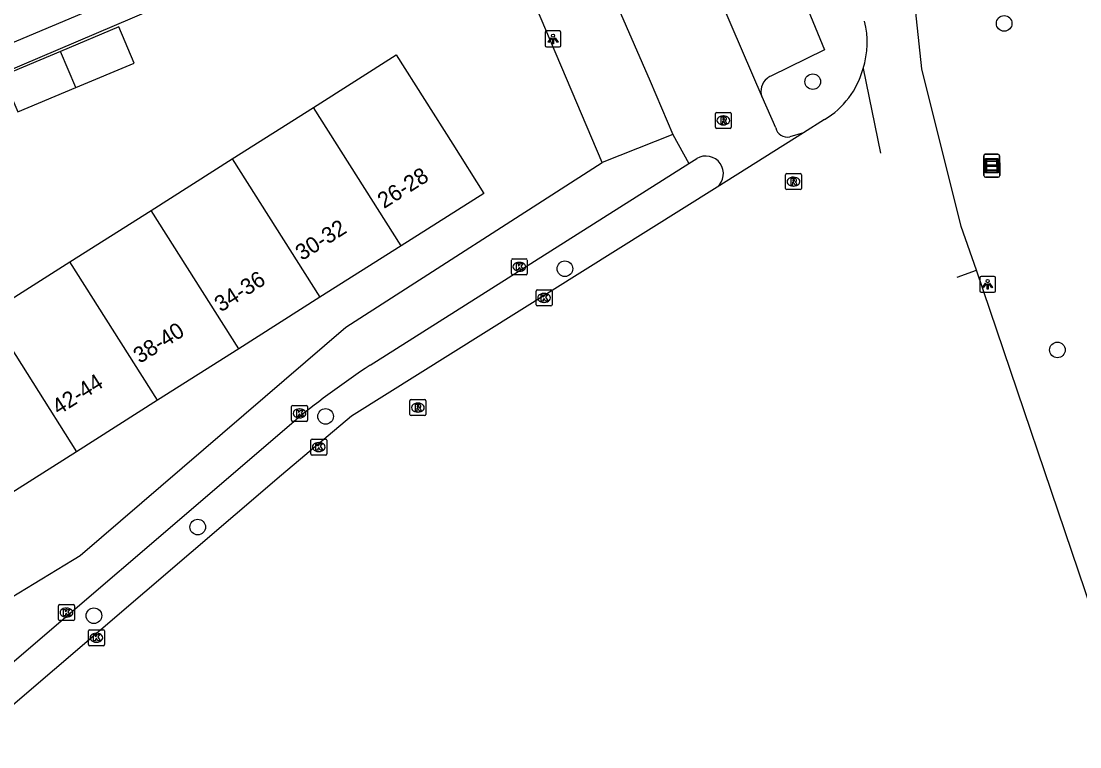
# Model space of a CAD drawing. Extents: x 157767 to 159171, y 387842 to 389425.
# Drawn here: x 159009.6 to 159076, y 388133.5 to 388179 of the extents above; entities that cross this region are included whole.
import ezdxf

# ---------------------------------------------------------------- set-up
doc = ezdxf.new("R2010")
doc.units = 0
for name, color, linetype in [('IMGEO_Boom', 7, 'Continuous'), ('IMGEO_Fietspad_gesloten', 7, 'Continuous'), ('IMGEO_Kolk', 7, 'Continuous'), ('IMGEO_Lichtpunt', 7, 'Continuous'), ('IMGEO_Pand', 7, 'Continuous'), ('IMGEO_Pand_nummerreeks', 7, 'Continuous'), ('IMGEO_Parkeervlak_open', 7, 'Continuous'), ('IMGEO_Rioolput', 7, 'Continuous'), ('IMGEO_Verklikker', 7, 'Continuous'), ('IMGEO_Voetpad_open', 7, 'Continuous')]:
    doc.layers.add(name, color=color, linetype=linetype)

msp = doc.modelspace()

# ---------------------------------------------------------------- linework, layer by layer
at = {"layer": 'IMGEO_Boom'}
for centre in [(159071.247, 388178.832), (159059.248, 388175.183), (159043.709, 388163.459), (159074.582, 388158.368), (159028.71, 388154.203), (159020.695, 388147.266), (159014.184, 388141.709)]:
    msp.add_circle(centre, 0.489, dxfattribs=at)
at = {"layer": 'IMGEO_Fietspad_gesloten'}
for points in [[(159069.512, 388163.36), (159068.547, 388166.109), (159066.092, 388175.992), (159065.31, 388183.262), (159065.263, 388183.485)], [(159062.402, 388176.004), (159063.491, 388170.696)], [(159059.992, 388172.812), (159058.675, 388171.983)], [(159058.675, 388171.983), (159053.249, 388168.568)], [(159053.249, 388168.568), (159030.332, 388154.206), (159025.936, 388150.51), (159006.031, 388133.49)], [(159068.291, 388162.936), (159069.512, 388163.36)], [(159076.76, 388141.964), (159069.512, 388163.36)]]:
    msp.add_lwpolyline(points, dxfattribs=at)
for centre, radius, start, end in [((159057.196, 388177.656), 5.462, 342.39771, 13.97792), ((159057.219, 388177.411), 5.371, 301.08594, 344.80753)]:
    msp.add_arc(centre, radius, start, end, dxfattribs=at)
at = {"layer": 'IMGEO_Kolk'}
for p, q in [((159040.353, 388163.153), (159040.353, 388164.005)), ((159040.428, 388164.079), (159041.28, 388164.079)), ((159040.841, 388163.859), (159040.866, 388163.859)), ((159041.354, 388164.005), (159041.354, 388163.153)), ((159041.28, 388163.079), (159040.428, 388163.079)), ((159040.864, 388163.299), (159040.839, 388163.299)), ((159041.981, 388162.129), (159042.833, 388162.129)), ((159041.906, 388161.203), (159041.906, 388162.055)), ((159042.394, 388161.909), (159042.419, 388161.909)), ((159042.907, 388162.055), (159042.907, 388161.203)), ((159042.833, 388161.129), (159041.981, 388161.129)), ((159042.417, 388161.349), (159042.392, 388161.349)), ((159026.575, 388153.965), (159026.575, 388154.817)), ((159026.65, 388154.891), (159027.502, 388154.891)), ((159027.576, 388154.817), (159027.576, 388153.965)), ((159027.063, 388154.671), (159027.088, 388154.671)), ((159027.502, 388153.891), (159026.65, 388153.891)), ((159027.086, 388154.111), (159027.061, 388154.111)), ((159027.782, 388151.853), (159027.782, 388152.705)), ((159027.857, 388152.779), (159028.709, 388152.779)), ((159028.27, 388152.559), (159028.295, 388152.559)), ((159028.783, 388152.705), (159028.783, 388151.853)), ((159028.709, 388151.779), (159027.857, 388151.779)), ((159028.293, 388151.999), (159028.268, 388151.999)), ((159011.965, 388141.481), (159011.965, 388142.333)), ((159012.04, 388142.407), (159012.892, 388142.407)), ((159012.966, 388142.333), (159012.966, 388141.481)), ((159012.476, 388141.627), (159012.451, 388141.627)), ((159012.453, 388142.187), (159012.478, 388142.187)), ((159012.892, 388141.407), (159012.04, 388141.407)), ((159013.841, 388139.902), (159013.841, 388140.754)), ((159013.916, 388140.828), (159014.768, 388140.828)), ((159014.329, 388140.608), (159014.354, 388140.608)), ((159014.842, 388140.754), (159014.842, 388139.902)), ((159014.768, 388139.828), (159013.916, 388139.828)), ((159014.352, 388140.048), (159014.327, 388140.048))]:
    msp.add_line(p, q, dxfattribs=at)
for points in [[(159040.353, 388163.153), (159040.353, 388164.005)], [(159040.428, 388164.079), (159041.28, 388164.079)], [(159040.674, 388163.779), (159040.797, 388163.779), (159040.797, 388163.628), (159040.927, 388163.779), (159041.091, 388163.779), (159040.945, 388163.628), (159041.098, 388163.379), (159040.946, 388163.379), (159040.861, 388163.543), (159040.797, 388163.476), (159040.797, 388163.379), (159040.674, 388163.379), (159040.674, 388163.779)], [(159041.354, 388164.005), (159041.354, 388163.153)], [(159041.28, 388163.079), (159040.428, 388163.079)], [(159041.981, 388162.129), (159042.833, 388162.129)], [(159041.906, 388161.203), (159041.906, 388162.055)], [(159042.227, 388161.829), (159042.35, 388161.829), (159042.35, 388161.678), (159042.48, 388161.829), (159042.644, 388161.829), (159042.498, 388161.678), (159042.651, 388161.429), (159042.499, 388161.429), (159042.414, 388161.593), (159042.35, 388161.526), (159042.35, 388161.429), (159042.227, 388161.429), (159042.227, 388161.829)], [(159042.907, 388162.055), (159042.907, 388161.203)], [(159042.833, 388161.129), (159041.981, 388161.129)], [(159026.575, 388153.965), (159026.575, 388154.817)], [(159026.65, 388154.891), (159027.502, 388154.891)], [(159027.576, 388154.817), (159027.576, 388153.965)], [(159026.896, 388154.591), (159027.019, 388154.591), (159027.019, 388154.44), (159027.149, 388154.591), (159027.313, 388154.591), (159027.167, 388154.44), (159027.32, 388154.191), (159027.168, 388154.191), (159027.083, 388154.355), (159027.019, 388154.288), (159027.019, 388154.191), (159026.896, 388154.191), (159026.896, 388154.591)], [(159027.502, 388153.891), (159026.65, 388153.891)], [(159027.782, 388151.853), (159027.782, 388152.705)], [(159027.857, 388152.779), (159028.709, 388152.779)], [(159028.103, 388152.479), (159028.226, 388152.479), (159028.226, 388152.328), (159028.356, 388152.479), (159028.52, 388152.479), (159028.374, 388152.328), (159028.527, 388152.079), (159028.375, 388152.079), (159028.29, 388152.243), (159028.226, 388152.176), (159028.226, 388152.079), (159028.103, 388152.079), (159028.103, 388152.479)], [(159028.783, 388152.705), (159028.783, 388151.853)], [(159028.709, 388151.779), (159027.857, 388151.779)], [(159011.965, 388141.481), (159011.965, 388142.333)], [(159012.04, 388142.407), (159012.892, 388142.407)], [(159012.966, 388142.333), (159012.966, 388141.481)], [(159012.286, 388142.107), (159012.409, 388142.107), (159012.409, 388141.956), (159012.539, 388142.107), (159012.703, 388142.107), (159012.557, 388141.956), (159012.71, 388141.707), (159012.558, 388141.707), (159012.473, 388141.871), (159012.409, 388141.804), (159012.409, 388141.707), (159012.286, 388141.707), (159012.286, 388142.107)], [(159012.892, 388141.407), (159012.04, 388141.407)], [(159013.841, 388139.902), (159013.841, 388140.754)], [(159013.916, 388140.828), (159014.768, 388140.828)], [(159014.162, 388140.528), (159014.285, 388140.528), (159014.285, 388140.377), (159014.415, 388140.528), (159014.579, 388140.528), (159014.433, 388140.377), (159014.586, 388140.128), (159014.434, 388140.128), (159014.349, 388140.292), (159014.285, 388140.225), (159014.285, 388140.128), (159014.162, 388140.128), (159014.162, 388140.528)], [(159014.842, 388140.754), (159014.842, 388139.902)], [(159014.768, 388139.828), (159013.916, 388139.828)]]:
    msp.add_lwpolyline(points, dxfattribs=at)
for centre, start, end in [((159040.43, 388164.003), 91.55205, 178.44795), ((159040.43, 388164.003), 91.55205, 178.44795), ((159041.278, 388164.003), 1.55205, 88.44795), ((159041.278, 388164.003), 1.55205, 88.44795), ((159040.43, 388163.155), 181.55205, 268.44795), ((159040.43, 388163.155), 181.55205, 268.44795), ((159041.278, 388163.155), 271.55205, 358.44795), ((159041.278, 388163.155), 271.55205, 358.44795), ((159041.983, 388162.053), 91.55205, 178.44795), ((159041.983, 388162.053), 91.55205, 178.44795), ((159042.831, 388162.053), 1.55205, 88.44795), ((159042.831, 388162.053), 1.55205, 88.44795), ((159041.983, 388161.205), 181.55205, 268.44795), ((159041.983, 388161.205), 181.55205, 268.44795), ((159042.831, 388161.205), 271.55205, 358.44795), ((159042.831, 388161.205), 271.55205, 358.44795), ((159026.652, 388154.815), 91.55205, 178.44795), ((159026.652, 388154.815), 91.55205, 178.44795), ((159027.5, 388154.815), 1.55205, 88.44795), ((159027.5, 388154.815), 1.55205, 88.44795), ((159026.652, 388153.967), 181.55205, 268.44795), ((159026.652, 388153.967), 181.55205, 268.44795), ((159027.5, 388153.967), 271.55205, 358.44795), ((159027.5, 388153.967), 271.55205, 358.44795), ((159027.859, 388152.703), 91.55205, 178.44795), ((159027.859, 388152.703), 91.55205, 178.44795), ((159028.707, 388152.703), 1.55205, 88.44795), ((159028.707, 388152.703), 1.55205, 88.44795), ((159027.859, 388151.855), 181.55205, 268.44795), ((159027.859, 388151.855), 181.55205, 268.44795), ((159028.707, 388151.855), 271.55205, 358.44795), ((159028.707, 388151.855), 271.55205, 358.44795), ((159012.042, 388142.331), 91.55205, 178.44795), ((159012.042, 388142.331), 91.55205, 178.44795), ((159012.89, 388142.331), 1.55205, 88.44795), ((159012.89, 388142.331), 1.55205, 88.44795), ((159012.042, 388141.483), 181.55205, 268.44795), ((159012.042, 388141.483), 181.55205, 268.44795), ((159012.89, 388141.483), 271.55205, 358.44795), ((159012.89, 388141.483), 271.55205, 358.44795), ((159013.918, 388140.752), 91.55205, 178.44795), ((159013.918, 388140.752), 91.55205, 178.44795), ((159014.766, 388140.752), 1.55205, 88.44795), ((159014.766, 388140.752), 1.55205, 88.44795), ((159013.918, 388139.904), 181.55205, 268.44795), ((159013.918, 388139.904), 181.55205, 268.44795), ((159014.766, 388139.904), 271.55205, 358.44795), ((159014.766, 388139.904), 271.55205, 358.44795)]:
    msp.add_arc(centre, 0.0765, start, end, dxfattribs=at)
for centre, major_axis, ratio, start_param, end_param in [((159040.84, 388163.579), (-0.387, 0.002), 0.722429, 4.712389, 7.853982), ((159040.865, 388163.579), (-0.39, 0.002), 0.717154, 1.570796, 4.712389), ((159042.393, 388161.629), (-0.387, 0.002), 0.722429, 4.712389, 7.853982), ((159042.418, 388161.629), (-0.39, 0.002), 0.717154, 1.570796, 4.712389), ((159027.062, 388154.391), (-0.387, 0.002), 0.722429, 4.712389, 7.853982), ((159027.087, 388154.391), (-0.39, 0.002), 0.717154, 1.570796, 4.712389), ((159028.269, 388152.279), (-0.387, 0.002), 0.722429, 4.712389, 7.853982), ((159028.294, 388152.279), (-0.39, 0.002), 0.717154, 1.570796, 4.712389), ((159012.452, 388141.907), (-0.387, 0.002), 0.722429, 4.712389, 7.853982), ((159012.477, 388141.907), (-0.39, 0.002), 0.717154, 1.570796, 4.712389), ((159014.328, 388140.328), (-0.387, 0.002), 0.722429, 4.712389, 7.853982), ((159014.353, 388140.328), (-0.39, 0.002), 0.717154, 1.570796, 4.712389)]:
    msp.add_ellipse(centre, major_axis=major_axis, ratio=ratio, start_param=start_param, end_param=end_param, dxfattribs=at)
at = {"layer": 'IMGEO_Lichtpunt'}
for p, q in [((159042.468, 388178.267), (159042.468, 388177.46)), ((159042.468, 388178.267), (159042.468, 388177.46)), ((159043.37, 388178.362), (159042.562, 388178.362)), ((159043.37, 388178.362), (159042.562, 388178.362)), ((159043.464, 388177.46), (159043.464, 388178.267)), ((159043.464, 388177.46), (159043.464, 388178.267)), ((159042.562, 388177.366), (159043.37, 388177.366)), ((159042.562, 388177.366), (159043.37, 388177.366)), ((159069.711, 388162.884), (159069.711, 388162.077)), ((159069.711, 388162.884), (159069.711, 388162.077)), ((159070.613, 388162.979), (159069.805, 388162.979)), ((159070.613, 388162.979), (159069.805, 388162.979)), ((159070.707, 388162.077), (159070.707, 388162.884)), ((159070.707, 388162.077), (159070.707, 388162.884)), ((159069.805, 388161.983), (159070.613, 388161.983)), ((159069.805, 388161.983), (159070.613, 388161.983))]:
    msp.add_line(p, q, dxfattribs=at)
for points in [[(159042.842, 388177.931), (159042.881, 388177.903), (159042.693, 388177.641), (159042.655, 388177.668), (159042.842, 388177.931)], [(159042.944, 388177.883), (159042.991, 388177.883), (159042.991, 388177.561), (159042.944, 388177.561), (159042.944, 388177.883)], [(159043.054, 388177.903), (159043.092, 388177.93), (159043.279, 388177.668), (159043.24, 388177.64), (159043.054, 388177.903)], [(159070.085, 388162.548), (159070.124, 388162.52), (159069.936, 388162.258), (159069.898, 388162.285), (159070.085, 388162.548)], [(159070.187, 388162.5), (159070.234, 388162.5), (159070.234, 388162.178), (159070.187, 388162.178), (159070.187, 388162.5)], [(159070.297, 388162.52), (159070.335, 388162.547), (159070.522, 388162.285), (159070.483, 388162.257), (159070.297, 388162.52)]]:
    msp.add_lwpolyline(points, dxfattribs=at)
for centre in [(159042.967, 388178.065), (159070.21, 388162.682)]:
    msp.add_circle(centre, 0.0994, dxfattribs=at)
for centre, start, end in [((159042.562, 388178.267), 90, 180), ((159042.562, 388178.267), 90, 180), ((159043.37, 388178.267), 0, 90), ((159043.37, 388178.267), 0, 90), ((159042.562, 388177.46), 180, 270), ((159042.562, 388177.46), 180, 270), ((159043.37, 388177.46), 270, 0), ((159043.37, 388177.46), 270, 360), ((159069.805, 388162.884), 90, 180), ((159069.805, 388162.884), 90, 180), ((159070.613, 388162.884), 0, 90), ((159070.613, 388162.884), 0, 90), ((159069.805, 388162.077), 180, 270), ((159069.805, 388162.077), 180, 270), ((159070.613, 388162.077), 270, 0), ((159070.613, 388162.077), 270, 360)]:
    msp.add_arc(centre, 0.0946, start, end, dxfattribs=at)
at = {"layer": 'IMGEO_Pand'}
for points in [[(159013.048, 388174.811), (159016.703, 388176.35), (159015.748, 388178.617), (159012.093, 388177.078)], [(159012.093, 388177.078), (159008.463, 388175.549), (159009.418, 388173.282), (159013.048, 388174.811)], [(159013.048, 388174.811), (159012.093, 388177.078)], [(159027.941, 388173.567), (159033.13, 388176.857), (159036.678, 388171.261), (159038.631, 388168.181), (159033.442, 388164.891)], [(159022.853, 388170.341), (159027.941, 388173.567)], [(159033.442, 388164.891), (159027.941, 388173.567)], [(159017.766, 388167.116), (159022.853, 388170.341)], [(159022.853, 388170.341), (159028.354, 388161.665)], [(159012.68, 388163.891), (159017.766, 388167.116)], [(159023.267, 388158.439), (159017.766, 388167.116)], [(159033.442, 388164.891), (159028.354, 388161.665)], [(159007.593, 388160.666), (159012.68, 388163.891)], [(159018.181, 388155.214), (159012.68, 388163.891)], [(159028.354, 388161.665), (159023.267, 388158.439)], [(159013.094, 388151.989), (159005.882, 388147.416), (159006.587, 388146.305), (159006.293, 388146.118), (159003.092, 388151.167), (159005.411, 388152.637), (159002.406, 388157.377), (159007.593, 388160.666)], [(159007.593, 388160.666), (159013.094, 388151.989)], [(159023.267, 388158.439), (159018.181, 388155.214)], [(159018.181, 388155.214), (159013.094, 388151.989)]]:
    msp.add_lwpolyline(points, dxfattribs=at)
at = {"layer": 'IMGEO_Parkeervlak_open'}
for points in [[(159051.915, 388193.021), (159053.228, 388193.587), (159059.987, 388177.189), (159056.626, 388175.536)], [(159046.036, 388170.11), (159038.69, 388187.454)]]:
    msp.add_lwpolyline(points, dxfattribs=at)
for centre, radius, start, end in [((159057.028, 388174.589), 1.029, 128.78374, 200.68105), ((159057.021, 388174.602), 1.014, 112.93094, 128.92692)]:
    msp.add_arc(centre, radius, start, end, dxfattribs=at)
at = {"layer": 'IMGEO_Rioolput'}
for p, q in [((159053.141, 388172.327), (159053.141, 388173.179)), ((159053.216, 388173.253), (159054.068, 388173.253)), ((159053.629, 388173.033), (159053.654, 388173.033)), ((159054.142, 388173.179), (159054.142, 388172.327)), ((159054.068, 388172.253), (159053.216, 388172.253)), ((159053.652, 388172.473), (159053.627, 388172.473)), ((159057.613, 388169.417), (159058.465, 388169.417)), ((159057.538, 388168.491), (159057.538, 388169.343)), ((159058.026, 388169.197), (159058.051, 388169.197)), ((159058.539, 388169.343), (159058.539, 388168.491)), ((159058.465, 388168.417), (159057.613, 388168.417)), ((159058.049, 388168.637), (159058.024, 388168.637)), ((159033.992, 388154.326), (159033.992, 388155.178)), ((159034.067, 388155.252), (159034.919, 388155.252)), ((159034.48, 388155.032), (159034.505, 388155.032)), ((159034.993, 388155.178), (159034.993, 388154.326)), ((159034.919, 388154.252), (159034.067, 388154.252)), ((159034.503, 388154.472), (159034.478, 388154.472))]:
    msp.add_line(p, q, dxfattribs=at)
for points in [[(159053.141, 388172.327), (159053.141, 388173.179)], [(159053.216, 388173.253), (159054.068, 388173.253)], [(159053.73, 388172.951), (159053.478, 388172.953), (159053.478, 388172.553)], [(159053.656, 388172.872), (159053.602, 388172.872), (159053.602, 388172.791)], [(159053.602, 388172.791), (159053.654, 388172.791)], [(159054.142, 388173.179), (159054.142, 388172.327)], [(159054.068, 388172.253), (159053.216, 388172.253)], [(159053.478, 388172.553), (159053.602, 388172.553), (159053.602, 388172.715), (159053.613, 388172.715)], [(159053.66, 388172.686), (159053.731, 388172.553), (159053.871, 388172.553), (159053.806, 388172.679)], [(159057.613, 388169.417), (159058.465, 388169.417)], [(159057.538, 388168.491), (159057.538, 388169.343)], [(159058.127, 388169.115), (159057.875, 388169.117), (159057.875, 388168.717)], [(159057.875, 388168.717), (159057.999, 388168.717), (159057.999, 388168.879), (159058.01, 388168.879)], [(159058.053, 388169.036), (159057.999, 388169.036), (159057.999, 388168.955)], [(159057.999, 388168.955), (159058.051, 388168.955)], [(159058.057, 388168.85), (159058.128, 388168.717), (159058.268, 388168.717), (159058.203, 388168.843)], [(159058.539, 388169.343), (159058.539, 388168.491)], [(159058.465, 388168.417), (159057.613, 388168.417)], [(159033.992, 388154.326), (159033.992, 388155.178)], [(159034.067, 388155.252), (159034.919, 388155.252)], [(159034.581, 388154.95), (159034.329, 388154.952), (159034.329, 388154.552)], [(159034.507, 388154.871), (159034.453, 388154.871), (159034.453, 388154.79)], [(159034.993, 388155.178), (159034.993, 388154.326)], [(159034.919, 388154.252), (159034.067, 388154.252)], [(159034.329, 388154.552), (159034.453, 388154.552), (159034.453, 388154.714), (159034.464, 388154.714)], [(159034.453, 388154.79), (159034.505, 388154.79)], [(159034.511, 388154.685), (159034.582, 388154.552), (159034.722, 388154.552), (159034.657, 388154.678)]]:
    msp.add_lwpolyline(points, dxfattribs=at)
for centre, radius, start, end in [((159053.218, 388173.177), 0.0765, 91.55205, 178.44795), ((159053.218, 388173.177), 0.0765, 91.55205, 178.44795), ((159053.638, 388172.98), 0.19, 274.7715, 282.96867), ((159053.662, 388172.776), 0.0964, 77.00612, 93.18647), ((159053.676, 388172.833), 0.0378, 276.66336, 79.67722), ((159053.729, 388172.841), 0.109, 350.36119, 89.41601), ((159053.727, 388172.841), 0.112, 277.58423, 350.98172), ((159054.066, 388173.177), 0.0765, 1.55205, 88.44795), ((159054.066, 388173.177), 0.0765, 1.55205, 88.44795), ((159053.218, 388172.329), 0.0765, 181.55205, 268.44795), ((159053.218, 388172.329), 0.0765, 181.55205, 268.44795), ((159053.612, 388172.662), 0.0533, 26.02933, 88.69889), ((159053.711, 388172.626), 0.108, 29.51342, 73.79051), ((159054.066, 388172.329), 0.0765, 271.55205, 358.44795), ((159054.066, 388172.329), 0.0765, 271.55205, 358.44795), ((159057.615, 388169.341), 0.0765, 91.55205, 178.44795), ((159057.615, 388169.341), 0.0765, 91.55205, 178.44795), ((159058.463, 388169.341), 0.0765, 1.55205, 88.44795), ((159058.463, 388169.341), 0.0765, 1.55205, 88.44795), ((159058.009, 388168.826), 0.0533, 26.02933, 88.69889), ((159058.035, 388169.144), 0.19, 274.7715, 282.96867), ((159058.059, 388168.94), 0.0964, 77.00612, 93.18647), ((159058.073, 388168.997), 0.0378, 276.66336, 79.67722), ((159058.126, 388169.005), 0.109, 350.36119, 89.41601), ((159058.124, 388169.005), 0.112, 277.58423, 350.98172), ((159058.108, 388168.79), 0.108, 29.51342, 73.79051), ((159057.615, 388168.493), 0.0765, 181.55205, 268.44795), ((159057.615, 388168.493), 0.0765, 181.55205, 268.44795), ((159058.463, 388168.493), 0.0765, 271.55205, 358.44795), ((159058.463, 388168.493), 0.0765, 271.55205, 358.44795), ((159034.069, 388155.176), 0.0765, 91.55205, 178.44795), ((159034.069, 388155.176), 0.0765, 91.55205, 178.44795), ((159034.513, 388154.775), 0.0964, 77.00612, 93.18647), ((159034.527, 388154.832), 0.0378, 276.66336, 79.67722), ((159034.58, 388154.84), 0.109, 350.36119, 89.41601), ((159034.578, 388154.84), 0.112, 277.58423, 350.98172), ((159034.917, 388155.176), 0.0765, 1.55205, 88.44795), ((159034.917, 388155.176), 0.0765, 1.55205, 88.44795), ((159034.069, 388154.328), 0.0765, 181.55205, 268.44795), ((159034.069, 388154.328), 0.0765, 181.55205, 268.44795), ((159034.463, 388154.661), 0.0533, 26.02933, 88.69889), ((159034.489, 388154.979), 0.19, 274.7715, 282.96867), ((159034.562, 388154.625), 0.108, 29.51342, 73.79051), ((159034.917, 388154.328), 0.0765, 271.55205, 358.44795), ((159034.917, 388154.328), 0.0765, 271.55205, 358.44795)]:
    msp.add_arc(centre, radius, start, end, dxfattribs=at)
for centre, major_axis, ratio, start_param, end_param in [((159053.628, 388172.753), (-0.387, 0.002), 0.722429, 4.712389, 7.853982), ((159053.653, 388172.753), (-0.39, 0.002), 0.717154, 1.570796, 4.712389), ((159058.025, 388168.917), (-0.387, 0.002), 0.722429, 4.712389, 7.853982), ((159058.05, 388168.917), (-0.39, 0.002), 0.717154, 1.570796, 4.712389), ((159034.479, 388154.752), (-0.387, 0.002), 0.722429, 4.712389, 7.853982), ((159034.504, 388154.752), (-0.39, 0.002), 0.717154, 1.570796, 4.712389)]:
    msp.add_ellipse(centre, major_axis=major_axis, ratio=ratio, start_param=start_param, end_param=end_param, dxfattribs=at)
at = {"layer": 'IMGEO_Verklikker'}
for p, q in [((159069.965, 388169.732), (159069.965, 388170.532)), ((159069.965, 388170.532), (159069.965, 388169.732)), ((159069.978, 388169.293), (159069.978, 388170.093)), ((159069.978, 388170.093), (159069.978, 388169.293)), ((159070.065, 388170.632), (159070.855, 388170.632)), ((159070.855, 388170.632), (159070.065, 388170.632)), ((159070.078, 388170.193), (159070.868, 388170.193)), ((159070.868, 388170.193), (159070.078, 388170.193)), ((159070.955, 388170.532), (159070.955, 388169.732)), ((159070.955, 388169.732), (159070.955, 388170.532)), ((159070.968, 388170.093), (159070.968, 388169.293)), ((159070.968, 388169.293), (159070.968, 388170.093)), ((159070.855, 388169.632), (159070.065, 388169.632)), ((159070.065, 388169.632), (159070.855, 388169.632)), ((159070.868, 388169.193), (159070.078, 388169.193)), ((159070.078, 388169.193), (159070.868, 388169.193))]:
    msp.add_line(p, q, dxfattribs=at)
for points in [[(159070.066, 388170.364), (159070.854, 388170.364), (159070.854, 388169.9), (159070.066, 388169.9), (159070.066, 388170.364)], [(159070.131, 388170.299), (159070.131, 388169.965), (159070.789, 388169.965), (159070.789, 388170.299), (159070.131, 388170.299)], [(159070.079, 388169.925), (159070.867, 388169.925), (159070.867, 388169.461), (159070.079, 388169.461), (159070.079, 388169.925)], [(159070.144, 388169.86), (159070.144, 388169.526), (159070.802, 388169.526), (159070.802, 388169.86), (159070.144, 388169.86)]]:
    msp.add_lwpolyline(points, dxfattribs=at)
for centre, start, end in [((159070.065, 388170.532), 90, 180), ((159070.065, 388170.532), 90, 180), ((159070.078, 388170.093), 90, 180), ((159070.078, 388170.093), 90, 180), ((159070.855, 388170.532), 0, 90), ((159070.855, 388170.532), 360, 90), ((159070.868, 388170.093), 0, 90), ((159070.868, 388170.093), 360, 90), ((159070.065, 388169.732), 180, 270), ((159070.065, 388169.732), 180, 270), ((159070.855, 388169.732), 270, 0), ((159070.855, 388169.732), 270, 0), ((159070.078, 388169.293), 180, 270), ((159070.078, 388169.293), 180, 270), ((159070.868, 388169.293), 270, 0), ((159070.868, 388169.293), 270, 0)]:
    msp.add_arc(centre, 0.1, start, end, dxfattribs=at)
at = {"layer": 'IMGEO_Voetpad_open'}
for points in [[(159056.066, 388174.226), (159048.37, 388192.157)], [(159038.69, 388187.454), (159043.141, 388189.281), (159046.552, 388180.972), (159049.05, 388175.214), (159050.475, 388171.882)], [(158990.035, 388169.616), (159008.568, 388177.4), (159017.257, 388181.095), (159017.848, 388179.704), (159008.394, 388175.684), (158994.187, 388169.978), (158995.076, 388167.43)], [(159056.925, 388172.292), (159056.066, 388174.226)], [(159050.475, 388171.882), (159046.036, 388170.11)], [(159050.475, 388171.882), (159051.479, 388170.044)], [(159058.675, 388171.983), (159057.804, 388171.723)], [(159002.726, 388139.044), (159013.325, 388145.486), (159029.981, 388159.793), (159046.036, 388170.11)], [(159051.479, 388170.044), (159051.975, 388170.357)], [(159031.497, 388157.404), (159051.479, 388170.044)], [(159004.797, 388135.109), (159026.872, 388154.005)]]:
    msp.add_lwpolyline(points, dxfattribs=at)
for centre, radius, start, end in [((159057.657, 388172.459), 0.751, 192.88042, 281.28748), ((159052.55, 388169.419), 1.101, 309.40069, 121.51091), ((159059.082, 388115.023), 50.567, 123.05944, 129.5663)]:
    msp.add_arc(centre, radius, start, end, dxfattribs=at)

# ---------------------------------------------------------------- texts
at = {"layer": 'IMGEO_Pand_nummerreeks'}
for s, rotation, p in [('26-28', 32.37607, (159032.371, 388167.196)), ('30-32', 32.37637, (159027.224, 388163.933)), ('34-36', 32.38146, (159022.142, 388160.71)), ('38-40', 32.37852, (159017.058, 388157.486)), ('42-44', 32.37343, (159011.969, 388154.26))]:
    msp.add_text(s, height=1, rotation=rotation, dxfattribs=at).set_placement(p)

doc.saveas('drawing.dxf')
